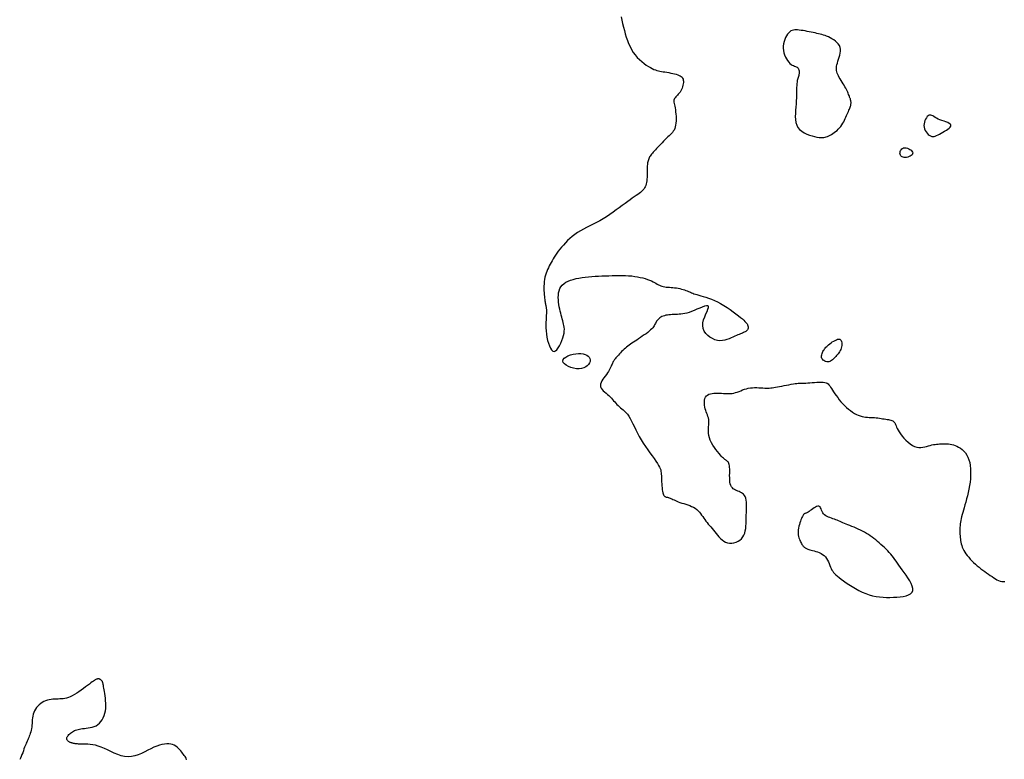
# Model space of a CAD drawing. Header units: millimetres. Extents: x 32690613 to 32693367, y 5343692 to 5344708.
# Tile 592 of 656: x 32692543 to 32692579, y 5344538 to 5344565. Entities that reach past the tile are written whole.
import ezdxf

# ---------------------------------------------------------------- set-up
doc = ezdxf.new("R2010")
doc.units = ezdxf.units.MM
doc.header["$LTSCALE"] = 20
doc.layers.add('02-DGM_HL_491.50', color=72, linetype='Continuous')
doc.layers.add('02-DGM_HL_492.00', color=82, linetype='Continuous')

msp = doc.modelspace()

# ---------------------------------------------------------------- linework, layer by layer
at = {"layer": '02-DGM_HL_491.50', "elevation": 491.5, "flags": 128}
msp.add_lwpolyline([(32692565.054, 5344565.209), (32692565.081, 5344565.089), (32692565.111, 5344564.967), (32692565.142, 5344564.843), (32692565.175, 5344564.719), (32692565.209, 5344564.597), (32692565.246, 5344564.475), (32692565.287, 5344564.357), (32692565.331, 5344564.241), (32692565.381, 5344564.13), (32692565.437, 5344564.024), (32692565.5, 5344563.923), (32692565.57, 5344563.829), (32692565.646, 5344563.741), (32692565.725, 5344563.661), (32692565.807, 5344563.588), (32692565.889, 5344563.522), (32692565.97, 5344563.463), (32692566.047, 5344563.412), (32692566.119, 5344563.369), (32692566.186, 5344563.334), (32692566.246, 5344563.306), (32692566.303, 5344563.283), (32692566.358, 5344563.266), (32692566.412, 5344563.252), (32692566.467, 5344563.24), (32692566.523, 5344563.23), (32692566.584, 5344563.22), (32692566.649, 5344563.21), (32692566.718, 5344563.199), (32692566.789, 5344563.186), (32692566.86, 5344563.173), (32692566.93, 5344563.158), (32692566.997, 5344563.143), (32692567.06, 5344563.126), (32692567.117, 5344563.108), (32692567.166, 5344563.088), (32692567.207, 5344563.067), (32692567.242, 5344563.043), (32692567.27, 5344563.017), (32692567.291, 5344562.988), (32692567.306, 5344562.955), (32692567.316, 5344562.918), (32692567.32, 5344562.877), (32692567.319, 5344562.831), (32692567.314, 5344562.781), (32692567.304, 5344562.729), (32692567.29, 5344562.676), (32692567.272, 5344562.623), (32692567.25, 5344562.571), (32692567.225, 5344562.522), (32692567.197, 5344562.477), (32692567.166, 5344562.437), (32692567.134, 5344562.4), (32692567.101, 5344562.367), (32692567.07, 5344562.337), (32692567.04, 5344562.307), (32692567.015, 5344562.278), (32692566.994, 5344562.249), (32692566.979, 5344562.218), (32692566.971, 5344562.185), (32692566.97, 5344562.15), (32692566.973, 5344562.11), (32692566.981, 5344562.066), (32692566.991, 5344562.018), (32692567.003, 5344561.964), (32692567.015, 5344561.904), (32692567.027, 5344561.837), (32692567.037, 5344561.763), (32692567.045, 5344561.684), (32692567.051, 5344561.601), (32692567.053, 5344561.518), (32692567.052, 5344561.435), (32692567.047, 5344561.356), (32692567.038, 5344561.281), (32692567.024, 5344561.214), (32692567.005, 5344561.155), (32692566.981, 5344561.104), (32692566.953, 5344561.058), (32692566.921, 5344561.016), (32692566.885, 5344560.976), (32692566.845, 5344560.937), (32692566.801, 5344560.897), (32692566.754, 5344560.853), (32692566.705, 5344560.805), (32692566.653, 5344560.754), (32692566.6, 5344560.699), (32692566.547, 5344560.644), (32692566.494, 5344560.588), (32692566.442, 5344560.532), (32692566.392, 5344560.479), (32692566.346, 5344560.428), (32692566.302, 5344560.382), (32692566.263, 5344560.339), (32692566.227, 5344560.298), (32692566.194, 5344560.261), (32692566.164, 5344560.226), (32692566.138, 5344560.192), (32692566.114, 5344560.159), (32692566.093, 5344560.127), (32692566.075, 5344560.095), (32692566.059, 5344560.062), (32692566.046, 5344560.027), (32692566.034, 5344559.991), (32692566.025, 5344559.951), (32692566.018, 5344559.907), (32692566.012, 5344559.858), (32692566.009, 5344559.804), (32692566.006, 5344559.743), (32692566.005, 5344559.678), (32692566.004, 5344559.609), (32692566.003, 5344559.538), (32692566.002, 5344559.466), (32692565.999, 5344559.395), (32692565.995, 5344559.326), (32692565.988, 5344559.261), (32692565.979, 5344559.2), (32692565.966, 5344559.145), (32692565.95, 5344559.093), (32692565.931, 5344559.045), (32692565.907, 5344559), (32692565.879, 5344558.958), (32692565.846, 5344558.917), (32692565.808, 5344558.879), (32692565.766, 5344558.841), (32692565.717, 5344558.803), (32692565.663, 5344558.764), (32692565.603, 5344558.723), (32692565.536, 5344558.678), (32692565.462, 5344558.628), (32692565.382, 5344558.573), (32692565.295, 5344558.511), (32692565.2, 5344558.441), (32692565.098, 5344558.365), (32692564.991, 5344558.284), (32692564.879, 5344558.201), (32692564.764, 5344558.117), (32692564.645, 5344558.034), (32692564.524, 5344557.954), (32692564.402, 5344557.878), (32692564.28, 5344557.809), (32692564.158, 5344557.744), (32692564.037, 5344557.684), (32692563.918, 5344557.625), (32692563.802, 5344557.567), (32692563.689, 5344557.509), (32692563.58, 5344557.448), (32692563.476, 5344557.384), (32692563.377, 5344557.315), (32692563.284, 5344557.242), (32692563.195, 5344557.166), (32692563.112, 5344557.088), (32692563.035, 5344557.009), (32692562.962, 5344556.93), (32692562.895, 5344556.851), (32692562.833, 5344556.775), (32692562.776, 5344556.701), (32692562.723, 5344556.629), (32692562.675, 5344556.56), (32692562.63, 5344556.492), (32692562.589, 5344556.426), (32692562.55, 5344556.361), (32692562.513, 5344556.297), (32692562.479, 5344556.233), (32692562.445, 5344556.169), (32692562.414, 5344556.104), (32692562.384, 5344556.039), (32692562.357, 5344555.972), (32692562.332, 5344555.904), (32692562.311, 5344555.833), (32692562.292, 5344555.76), (32692562.278, 5344555.683), (32692562.267, 5344555.602), (32692562.26, 5344555.52), (32692562.256, 5344555.436), (32692562.255, 5344555.353), (32692562.256, 5344555.273), (32692562.259, 5344555.195), (32692562.264, 5344555.123), (32692562.269, 5344555.057), (32692562.275, 5344554.998), (32692562.281, 5344554.947), (32692562.287, 5344554.901), (32692562.294, 5344554.862), (32692562.301, 5344554.826), (32692562.307, 5344554.794), (32692562.314, 5344554.766), (32692562.32, 5344554.739), (32692562.326, 5344554.714), (32692562.332, 5344554.688), (32692562.337, 5344554.661), (32692562.34, 5344554.631), (32692562.343, 5344554.596), (32692562.344, 5344554.554), (32692562.344, 5344554.506), (32692562.342, 5344554.448), (32692562.339, 5344554.38), (32692562.334, 5344554.303), (32692562.329, 5344554.217), (32692562.326, 5344554.124), (32692562.325, 5344554.025), (32692562.327, 5344553.92), (32692562.334, 5344553.81), (32692562.345, 5344553.698), (32692562.363, 5344553.583), (32692562.387, 5344553.47), (32692562.417, 5344553.364), (32692562.451, 5344553.267), (32692562.489, 5344553.186), (32692562.531, 5344553.122), (32692562.576, 5344553.082), (32692562.624, 5344553.069), (32692562.674, 5344553.086), (32692562.725, 5344553.129), (32692562.775, 5344553.193), (32692562.823, 5344553.273), (32692562.867, 5344553.364), (32692562.907, 5344553.46), (32692562.94, 5344553.557), (32692562.966, 5344553.65), (32692562.983, 5344553.733), (32692562.992, 5344553.809), (32692562.995, 5344553.878), (32692562.991, 5344553.943), (32692562.982, 5344554.003), (32692562.97, 5344554.063), (32692562.954, 5344554.122), (32692562.937, 5344554.182), (32692562.918, 5344554.246), (32692562.899, 5344554.312), (32692562.88, 5344554.381), (32692562.862, 5344554.454), (32692562.844, 5344554.528), (32692562.826, 5344554.606), (32692562.811, 5344554.686), (32692562.797, 5344554.769), (32692562.786, 5344554.854), (32692562.778, 5344554.94), (32692562.775, 5344555.026), (32692562.778, 5344555.111), (32692562.787, 5344555.194), (32692562.806, 5344555.272), (32692562.833, 5344555.346), (32692562.872, 5344555.414), (32692562.922, 5344555.475), (32692562.984, 5344555.528), (32692563.055, 5344555.576), (32692563.135, 5344555.617), (32692563.223, 5344555.653), (32692563.319, 5344555.684), (32692563.42, 5344555.71), (32692563.527, 5344555.731), (32692563.637, 5344555.75), (32692563.752, 5344555.764), (32692563.869, 5344555.776), (32692563.989, 5344555.786), (32692564.11, 5344555.794), (32692564.234, 5344555.8), (32692564.358, 5344555.806), (32692564.483, 5344555.811), (32692564.608, 5344555.815), (32692564.732, 5344555.82), (32692564.855, 5344555.823), (32692564.977, 5344555.825), (32692565.098, 5344555.824), (32692565.215, 5344555.822), (32692565.33, 5344555.816), (32692565.442, 5344555.806), (32692565.55, 5344555.793), (32692565.654, 5344555.776), (32692565.753, 5344555.756), (32692565.846, 5344555.734), (32692565.934, 5344555.709), (32692566.016, 5344555.682), (32692566.09, 5344555.654), (32692566.158, 5344555.626), (32692566.218, 5344555.597), (32692566.272, 5344555.568), (32692566.32, 5344555.541), (32692566.366, 5344555.514), (32692566.409, 5344555.489), (32692566.451, 5344555.467), (32692566.495, 5344555.448), (32692566.541, 5344555.432), (32692566.59, 5344555.42), (32692566.643, 5344555.412), (32692566.698, 5344555.405), (32692566.756, 5344555.401), (32692566.815, 5344555.397), (32692566.877, 5344555.393), (32692566.939, 5344555.388), (32692567.001, 5344555.381), (32692567.064, 5344555.372), (32692567.127, 5344555.36), (32692567.188, 5344555.347), (32692567.247, 5344555.332), (32692567.305, 5344555.316), (32692567.359, 5344555.299), (32692567.41, 5344555.282), (32692567.456, 5344555.265), (32692567.499, 5344555.248), (32692567.538, 5344555.232), (32692567.576, 5344555.215), (32692567.615, 5344555.198), (32692567.657, 5344555.182), (32692567.702, 5344555.164), (32692567.753, 5344555.147), (32692567.812, 5344555.129), (32692567.88, 5344555.11), (32692567.956, 5344555.089), (32692568.041, 5344555.066), (32692568.132, 5344555.039), (32692568.23, 5344555.006), (32692568.334, 5344554.968), (32692568.443, 5344554.922), (32692568.556, 5344554.869), (32692568.672, 5344554.807), (32692568.79, 5344554.737), (32692568.906, 5344554.663), (32692569.02, 5344554.587), (32692569.128, 5344554.51), (32692569.228, 5344554.435), (32692569.319, 5344554.365), (32692569.397, 5344554.301), (32692569.462, 5344554.246), (32692569.515, 5344554.198), (32692569.556, 5344554.157), (32692569.588, 5344554.123), (32692569.611, 5344554.093), (32692569.629, 5344554.067), (32692569.642, 5344554.044), (32692569.651, 5344554.023), (32692569.659, 5344554.004), (32692569.665, 5344553.986), (32692569.67, 5344553.968), (32692569.672, 5344553.951), (32692569.673, 5344553.934), (32692569.672, 5344553.918), (32692569.669, 5344553.902), (32692569.664, 5344553.886), (32692569.656, 5344553.87), (32692569.647, 5344553.855), (32692569.634, 5344553.839), (32692569.62, 5344553.823), (32692569.602, 5344553.807), (32692569.582, 5344553.792), (32692569.558, 5344553.777), (32692569.532, 5344553.763), (32692569.502, 5344553.749), (32692569.469, 5344553.735), (32692569.432, 5344553.72), (32692569.391, 5344553.705), (32692569.346, 5344553.687), (32692569.296, 5344553.667), (32692569.242, 5344553.644), (32692569.183, 5344553.617), (32692569.119, 5344553.587), (32692569.051, 5344553.556), (32692568.977, 5344553.525), (32692568.9, 5344553.497), (32692568.819, 5344553.475), (32692568.734, 5344553.461), (32692568.646, 5344553.458), (32692568.555, 5344553.468), (32692568.462, 5344553.493), (32692568.37, 5344553.532), (32692568.281, 5344553.584), (32692568.201, 5344553.648), (32692568.131, 5344553.724), (32692568.076, 5344553.809), (32692568.039, 5344553.902), (32692568.023, 5344554.003), (32692568.03, 5344554.109), (32692568.055, 5344554.218), (32692568.093, 5344554.326), (32692568.135, 5344554.428), (32692568.177, 5344554.521), (32692568.21, 5344554.601), (32692568.23, 5344554.664), (32692568.229, 5344554.706), (32692568.202, 5344554.725), (32692568.153, 5344554.724), (32692568.085, 5344554.706), (32692568.003, 5344554.676), (32692567.911, 5344554.638), (32692567.813, 5344554.596), (32692567.715, 5344554.554), (32692567.619, 5344554.515), (32692567.53, 5344554.484), (32692567.448, 5344554.46), (32692567.371, 5344554.443), (32692567.299, 5344554.43), (32692567.231, 5344554.421), (32692567.166, 5344554.416), (32692567.102, 5344554.412), (32692567.039, 5344554.409), (32692566.977, 5344554.407), (32692566.915, 5344554.404), (32692566.854, 5344554.4), (32692566.795, 5344554.395), (32692566.738, 5344554.387), (32692566.683, 5344554.378), (32692566.631, 5344554.365), (32692566.583, 5344554.35), (32692566.539, 5344554.331), (32692566.498, 5344554.308), (32692566.462, 5344554.283), (32692566.429, 5344554.255), (32692566.399, 5344554.226), (32692566.372, 5344554.195), (32692566.348, 5344554.163), (32692566.328, 5344554.131), (32692566.309, 5344554.099), (32692566.292, 5344554.067), (32692566.274, 5344554.034), (32692566.254, 5344554), (32692566.232, 5344553.965), (32692566.205, 5344553.928), (32692566.171, 5344553.889), (32692566.13, 5344553.848), (32692566.081, 5344553.805), (32692566.024, 5344553.759), (32692565.961, 5344553.712), (32692565.895, 5344553.665), (32692565.826, 5344553.617), (32692565.757, 5344553.57), (32692565.689, 5344553.525), (32692565.623, 5344553.482), (32692565.562, 5344553.442), (32692565.504, 5344553.404), (32692565.45, 5344553.368), (32692565.399, 5344553.332), (32692565.35, 5344553.297), (32692565.302, 5344553.262), (32692565.256, 5344553.225), (32692565.211, 5344553.187), (32692565.166, 5344553.147), (32692565.121, 5344553.105), (32692565.077, 5344553.062), (32692565.035, 5344553.019), (32692564.995, 5344552.977), (32692564.958, 5344552.937), (32692564.924, 5344552.898), (32692564.893, 5344552.863), (32692564.866, 5344552.831), (32692564.842, 5344552.802), (32692564.822, 5344552.775), (32692564.804, 5344552.75), (32692564.787, 5344552.724), (32692564.772, 5344552.698), (32692564.758, 5344552.67), (32692564.744, 5344552.64), (32692564.729, 5344552.606), (32692564.713, 5344552.569), (32692564.696, 5344552.53), (32692564.676, 5344552.487), (32692564.653, 5344552.441), (32692564.627, 5344552.392), (32692564.596, 5344552.341), (32692564.561, 5344552.287), (32692564.521, 5344552.231), (32692564.477, 5344552.173), (32692564.434, 5344552.114), (32692564.393, 5344552.055), (32692564.357, 5344551.996), (32692564.328, 5344551.938), (32692564.31, 5344551.882), (32692564.305, 5344551.828), (32692564.314, 5344551.778), (32692564.337, 5344551.73), (32692564.37, 5344551.684), (32692564.411, 5344551.64), (32692564.458, 5344551.596), (32692564.509, 5344551.553), (32692564.561, 5344551.509), (32692564.611, 5344551.465), (32692564.658, 5344551.419), (32692564.702, 5344551.373), (32692564.743, 5344551.326), (32692564.783, 5344551.279), (32692564.823, 5344551.233), (32692564.862, 5344551.187), (32692564.903, 5344551.144), (32692564.945, 5344551.103), (32692564.989, 5344551.064), (32692565.036, 5344551.026), (32692565.084, 5344550.987), (32692565.133, 5344550.945), (32692565.184, 5344550.899), (32692565.234, 5344550.846), (32692565.285, 5344550.786), (32692565.335, 5344550.715), (32692565.385, 5344550.633), (32692565.434, 5344550.541), (32692565.485, 5344550.44), (32692565.538, 5344550.332), (32692565.593, 5344550.218), (32692565.652, 5344550.1), (32692565.716, 5344549.979), (32692565.786, 5344549.857), (32692565.861, 5344549.735), (32692565.941, 5344549.615), (32692566.022, 5344549.497), (32692566.103, 5344549.385), (32692566.181, 5344549.277), (32692566.254, 5344549.177), (32692566.319, 5344549.086), (32692566.375, 5344549.004), (32692566.419, 5344548.933), (32692566.452, 5344548.871), (32692566.477, 5344548.815), (32692566.494, 5344548.764), (32692566.505, 5344548.714), (32692566.511, 5344548.664), (32692566.515, 5344548.61), (32692566.518, 5344548.551), (32692566.52, 5344548.485), (32692566.523, 5344548.414), (32692566.527, 5344548.339), (32692566.532, 5344548.262), (32692566.537, 5344548.187), (32692566.544, 5344548.115), (32692566.551, 5344548.049), (32692566.561, 5344547.99), (32692566.571, 5344547.94), (32692566.583, 5344547.9), (32692566.596, 5344547.867), (32692566.611, 5344547.841), (32692566.626, 5344547.821), (32692566.641, 5344547.806), (32692566.657, 5344547.796), (32692566.673, 5344547.788), (32692566.689, 5344547.783), (32692566.705, 5344547.779), (32692566.722, 5344547.776), (32692566.74, 5344547.772), (32692566.76, 5344547.769), (32692566.782, 5344547.763), (32692566.807, 5344547.756), (32692566.834, 5344547.746), (32692566.865, 5344547.732), (32692566.9, 5344547.716), (32692566.938, 5344547.697), (32692566.98, 5344547.676), (32692567.027, 5344547.654), (32692567.078, 5344547.631), (32692567.134, 5344547.608), (32692567.195, 5344547.586), (32692567.261, 5344547.565), (32692567.33, 5344547.543), (32692567.402, 5344547.522), (32692567.475, 5344547.499), (32692567.547, 5344547.473), (32692567.617, 5344547.445), (32692567.683, 5344547.413), (32692567.745, 5344547.376), (32692567.801, 5344547.334), (32692567.852, 5344547.287), (32692567.898, 5344547.237), (32692567.941, 5344547.184), (32692567.981, 5344547.129), (32692568.02, 5344547.073), (32692568.059, 5344547.017), (32692568.098, 5344546.962), (32692568.138, 5344546.908), (32692568.18, 5344546.855), (32692568.223, 5344546.802), (32692568.268, 5344546.749), (32692568.313, 5344546.696), (32692568.36, 5344546.641), (32692568.408, 5344546.584), (32692568.457, 5344546.525), (32692568.506, 5344546.463), (32692568.558, 5344546.401), (32692568.611, 5344546.339), (32692568.666, 5344546.28), (32692568.725, 5344546.227), (32692568.787, 5344546.18), (32692568.853, 5344546.144), (32692568.923, 5344546.118), (32692568.998, 5344546.106), (32692569.075, 5344546.106), (32692569.154, 5344546.118), (32692569.231, 5344546.142), (32692569.304, 5344546.175), (32692569.372, 5344546.219), (32692569.432, 5344546.271), (32692569.482, 5344546.332), (32692569.52, 5344546.4), (32692569.549, 5344546.474), (32692569.568, 5344546.555), (32692569.581, 5344546.64), (32692569.589, 5344546.73), (32692569.593, 5344546.825), (32692569.595, 5344546.922), (32692569.598, 5344547.021), (32692569.601, 5344547.123), (32692569.605, 5344547.224), (32692569.608, 5344547.324), (32692569.61, 5344547.42), (32692569.61, 5344547.512), (32692569.605, 5344547.597), (32692569.596, 5344547.674), (32692569.581, 5344547.742), (32692569.56, 5344547.798), (32692569.533, 5344547.844), (32692569.501, 5344547.882), (32692569.464, 5344547.913), (32692569.425, 5344547.939), (32692569.383, 5344547.96), (32692569.339, 5344547.979), (32692569.295, 5344547.996), (32692569.252, 5344548.014), (32692569.21, 5344548.034), (32692569.169, 5344548.057), (32692569.131, 5344548.084), (32692569.097, 5344548.116), (32692569.067, 5344548.156), (32692569.042, 5344548.203), (32692569.023, 5344548.26), (32692569.01, 5344548.327), (32692569.003, 5344548.401), (32692569, 5344548.481), (32692568.999, 5344548.564), (32692569, 5344548.646), (32692569.001, 5344548.726), (32692569.001, 5344548.799), (32692568.998, 5344548.865), (32692568.992, 5344548.92), (32692568.982, 5344548.965), (32692568.97, 5344549.002), (32692568.955, 5344549.031), (32692568.939, 5344549.055), (32692568.921, 5344549.074), (32692568.903, 5344549.089), (32692568.885, 5344549.103), (32692568.866, 5344549.116), (32692568.847, 5344549.13), (32692568.826, 5344549.146), (32692568.803, 5344549.165), (32692568.776, 5344549.19), (32692568.745, 5344549.22), (32692568.708, 5344549.259), (32692568.665, 5344549.306), (32692568.615, 5344549.363), (32692568.56, 5344549.43), (32692568.502, 5344549.503), (32692568.444, 5344549.583), (32692568.389, 5344549.667), (32692568.339, 5344549.753), (32692568.297, 5344549.841), (32692568.264, 5344549.928), (32692568.243, 5344550.014), (32692568.232, 5344550.097), (32692568.229, 5344550.178), (32692568.231, 5344550.257), (32692568.236, 5344550.332), (32692568.241, 5344550.404), (32692568.245, 5344550.472), (32692568.244, 5344550.537), (32692568.238, 5344550.597), (32692568.226, 5344550.654), (32692568.21, 5344550.71), (32692568.191, 5344550.763), (32692568.17, 5344550.817), (32692568.149, 5344550.871), (32692568.129, 5344550.927), (32692568.111, 5344550.986), (32692568.097, 5344551.048), (32692568.086, 5344551.112), (32692568.081, 5344551.176), (32692568.081, 5344551.24), (32692568.088, 5344551.3), (32692568.102, 5344551.357), (32692568.125, 5344551.407), (32692568.156, 5344551.451), (32692568.196, 5344551.485), (32692568.245, 5344551.512), (32692568.301, 5344551.531), (32692568.363, 5344551.544), (32692568.428, 5344551.552), (32692568.497, 5344551.555), (32692568.566, 5344551.555), (32692568.636, 5344551.553), (32692568.704, 5344551.549), (32692568.771, 5344551.544), (32692568.836, 5344551.539), (32692568.901, 5344551.536), (32692568.965, 5344551.535), (32692569.028, 5344551.537), (32692569.09, 5344551.543), (32692569.153, 5344551.554), (32692569.214, 5344551.571), (32692569.277, 5344551.592), (32692569.339, 5344551.616), (32692569.403, 5344551.642), (32692569.468, 5344551.668), (32692569.536, 5344551.693), (32692569.605, 5344551.715), (32692569.677, 5344551.732), (32692569.752, 5344551.744), (32692569.829, 5344551.751), (32692569.907, 5344551.754), (32692569.985, 5344551.753), (32692570.062, 5344551.751), (32692570.135, 5344551.747), (32692570.206, 5344551.744), (32692570.271, 5344551.74), (32692570.331, 5344551.739), (32692570.387, 5344551.739), (32692570.44, 5344551.74), (32692570.493, 5344551.744), (32692570.548, 5344551.75), (32692570.605, 5344551.757), (32692570.667, 5344551.767), (32692570.736, 5344551.78), (32692570.812, 5344551.794), (32692570.895, 5344551.81), (32692570.981, 5344551.827), (32692571.068, 5344551.845), (32692571.154, 5344551.861), (32692571.236, 5344551.876), (32692571.312, 5344551.889), (32692571.379, 5344551.899), (32692571.436, 5344551.906), (32692571.485, 5344551.91), (32692571.529, 5344551.911), (32692571.57, 5344551.912), (32692571.611, 5344551.911), (32692571.655, 5344551.912), (32692571.706, 5344551.913), (32692571.765, 5344551.916), (32692571.834, 5344551.922), (32692571.913, 5344551.929), (32692571.997, 5344551.937), (32692572.083, 5344551.945), (32692572.17, 5344551.952), (32692572.253, 5344551.956), (32692572.33, 5344551.957), (32692572.399, 5344551.954), (32692572.456, 5344551.945), (32692572.503, 5344551.931), (32692572.543, 5344551.911), (32692572.576, 5344551.886), (32692572.607, 5344551.854), (32692572.635, 5344551.816), (32692572.665, 5344551.772), (32692572.697, 5344551.721), (32692572.733, 5344551.663), (32692572.774, 5344551.6), (32692572.82, 5344551.533), (32692572.869, 5344551.462), (32692572.922, 5344551.39), (32692572.98, 5344551.316), (32692573.04, 5344551.243), (32692573.104, 5344551.171), (32692573.171, 5344551.102), (32692573.24, 5344551.037), (32692573.311, 5344550.975), (32692573.383, 5344550.918), (32692573.455, 5344550.866), (32692573.528, 5344550.82), (32692573.6, 5344550.781), (32692573.671, 5344550.749), (32692573.74, 5344550.724), (32692573.807, 5344550.706), (32692573.873, 5344550.693), (32692573.938, 5344550.684), (32692574.002, 5344550.679), (32692574.065, 5344550.675), (32692574.128, 5344550.672), (32692574.191, 5344550.669), (32692574.254, 5344550.664), (32692574.316, 5344550.659), (32692574.378, 5344550.652), (32692574.439, 5344550.644), (32692574.498, 5344550.636), (32692574.556, 5344550.627), (32692574.612, 5344550.618), (32692574.666, 5344550.61), (32692574.717, 5344550.601), (32692574.765, 5344550.593), (32692574.81, 5344550.584), (32692574.851, 5344550.573), (32692574.889, 5344550.561), (32692574.922, 5344550.545), (32692574.951, 5344550.527), (32692574.976, 5344550.505), (32692574.995, 5344550.479), (32692575.012, 5344550.448), (32692575.027, 5344550.411), (32692575.044, 5344550.37), (32692575.063, 5344550.323), (32692575.087, 5344550.27), (32692575.117, 5344550.211), (32692575.157, 5344550.145), (32692575.206, 5344550.073), (32692575.265, 5344549.997), (32692575.331, 5344549.92), (32692575.403, 5344549.844), (32692575.479, 5344549.773), (32692575.558, 5344549.709), (32692575.638, 5344549.656), (32692575.717, 5344549.616), (32692575.795, 5344549.591), (32692575.871, 5344549.579), (32692575.944, 5344549.579), (32692576.015, 5344549.587), (32692576.085, 5344549.601), (32692576.152, 5344549.619), (32692576.217, 5344549.639), (32692576.28, 5344549.657), (32692576.341, 5344549.672), (32692576.4, 5344549.684), (32692576.457, 5344549.693), (32692576.513, 5344549.699), (32692576.568, 5344549.704), (32692576.623, 5344549.708), (32692576.677, 5344549.71), (32692576.73, 5344549.713), (32692576.784, 5344549.715), (32692576.838, 5344549.716), (32692576.892, 5344549.715), (32692576.948, 5344549.712), (32692577.004, 5344549.706), (32692577.063, 5344549.695), (32692577.123, 5344549.68), (32692577.185, 5344549.659), (32692577.25, 5344549.631), (32692577.315, 5344549.597), (32692577.381, 5344549.555), (32692577.444, 5344549.505), (32692577.505, 5344549.448), (32692577.561, 5344549.382), (32692577.611, 5344549.308), (32692577.655, 5344549.225), (32692577.69, 5344549.132), (32692577.716, 5344549.032), (32692577.736, 5344548.924), (32692577.747, 5344548.811), (32692577.752, 5344548.693), (32692577.751, 5344548.572), (32692577.743, 5344548.447), (32692577.73, 5344548.322), (32692577.711, 5344548.196), (32692577.689, 5344548.072), (32692577.663, 5344547.949), (32692577.634, 5344547.828), (32692577.604, 5344547.712), (32692577.574, 5344547.601), (32692577.544, 5344547.495), (32692577.516, 5344547.396), (32692577.489, 5344547.305), (32692577.465, 5344547.221), (32692577.443, 5344547.143), (32692577.424, 5344547.07), (32692577.407, 5344547), (32692577.393, 5344546.934), (32692577.381, 5344546.87), (32692577.372, 5344546.807), (32692577.365, 5344546.744), (32692577.361, 5344546.682), (32692577.359, 5344546.619), (32692577.358, 5344546.557), (32692577.36, 5344546.496), (32692577.363, 5344546.435), (32692577.367, 5344546.375), (32692577.373, 5344546.316), (32692577.379, 5344546.257), (32692577.387, 5344546.2), (32692577.397, 5344546.142), (32692577.409, 5344546.084), (32692577.426, 5344546.027), (32692577.446, 5344545.968), (32692577.471, 5344545.909), (32692577.502, 5344545.848), (32692577.539, 5344545.786), (32692577.581, 5344545.723), (32692577.628, 5344545.66), (32692577.68, 5344545.596), (32692577.736, 5344545.533), (32692577.795, 5344545.47), (32692577.858, 5344545.408), (32692577.923, 5344545.348), (32692577.989, 5344545.29), (32692578.057, 5344545.235), (32692578.126, 5344545.18), (32692578.196, 5344545.128), (32692578.265, 5344545.078), (32692578.333, 5344545.029), (32692578.4, 5344544.983), (32692578.466, 5344544.937), (32692578.529, 5344544.894), (32692578.59, 5344544.853), (32692578.65, 5344544.816), (32692578.708, 5344544.782), (32692578.766, 5344544.754), (32692578.824, 5344544.733), (32692578.881, 5344544.718), (32692578.939, 5344544.712), (32692578.998, 5344544.714)], dxfattribs=at)
for points in [[(32692571.514, 5344563.113), (32692571.506, 5344563.08), (32692571.497, 5344563.048), (32692571.486, 5344563.015), (32692571.475, 5344562.979), (32692571.464, 5344562.94), (32692571.454, 5344562.896), (32692571.445, 5344562.846), (32692571.438, 5344562.787), (32692571.433, 5344562.72), (32692571.43, 5344562.644), (32692571.428, 5344562.561), (32692571.427, 5344562.47), (32692571.425, 5344562.373), (32692571.422, 5344562.271), (32692571.418, 5344562.164), (32692571.411, 5344562.052), (32692571.402, 5344561.938), (32692571.392, 5344561.823), (32692571.385, 5344561.707), (32692571.383, 5344561.594), (32692571.389, 5344561.485), (32692571.404, 5344561.381), (32692571.433, 5344561.285), (32692571.478, 5344561.199), (32692571.54, 5344561.123), (32692571.616, 5344561.058), (32692571.703, 5344561.002), (32692571.797, 5344560.955), (32692571.895, 5344560.917), (32692571.992, 5344560.887), (32692572.085, 5344560.864), (32692572.171, 5344560.847), (32692572.245, 5344560.836), (32692572.31, 5344560.83), (32692572.367, 5344560.829), (32692572.418, 5344560.834), (32692572.465, 5344560.843), (32692572.509, 5344560.856), (32692572.553, 5344560.873), (32692572.597, 5344560.894), (32692572.645, 5344560.918), (32692572.694, 5344560.946), (32692572.745, 5344560.977), (32692572.797, 5344561.012), (32692572.848, 5344561.05), (32692572.898, 5344561.091), (32692572.946, 5344561.136), (32692572.992, 5344561.185), (32692573.033, 5344561.236), (32692573.072, 5344561.291), (32692573.107, 5344561.347), (32692573.14, 5344561.404), (32692573.17, 5344561.462), (32692573.198, 5344561.519), (32692573.224, 5344561.575), (32692573.248, 5344561.629), (32692573.272, 5344561.681), (32692573.294, 5344561.73), (32692573.314, 5344561.777), (32692573.333, 5344561.82), (32692573.35, 5344561.861), (32692573.365, 5344561.9), (32692573.378, 5344561.935), (32692573.388, 5344561.968), (32692573.396, 5344561.999), (32692573.402, 5344562.027), (32692573.405, 5344562.052), (32692573.407, 5344562.076), (32692573.408, 5344562.098), (32692573.407, 5344562.119), (32692573.405, 5344562.138), (32692573.402, 5344562.157), (32692573.398, 5344562.175), (32692573.394, 5344562.192), (32692573.388, 5344562.21), (32692573.382, 5344562.23), (32692573.375, 5344562.251), (32692573.367, 5344562.274), (32692573.357, 5344562.299), (32692573.346, 5344562.328), (32692573.334, 5344562.361), (32692573.32, 5344562.397), (32692573.304, 5344562.437), (32692573.286, 5344562.48), (32692573.265, 5344562.525), (32692573.242, 5344562.573), (32692573.216, 5344562.624), (32692573.187, 5344562.676), (32692573.154, 5344562.731), (32692573.12, 5344562.786), (32692573.084, 5344562.843), (32692573.048, 5344562.899), (32692573.014, 5344562.956), (32692572.981, 5344563.011), (32692572.951, 5344563.066), (32692572.926, 5344563.118), (32692572.906, 5344563.168), (32692572.891, 5344563.217), (32692572.881, 5344563.265), (32692572.877, 5344563.314), (32692572.877, 5344563.364), (32692572.883, 5344563.417), (32692572.894, 5344563.474), (32692572.91, 5344563.534), (32692572.93, 5344563.6), (32692572.953, 5344563.67), (32692572.977, 5344563.743), (32692572.998, 5344563.817), (32692573.014, 5344563.892), (32692573.023, 5344563.966), (32692573.022, 5344564.037), (32692573.01, 5344564.105), (32692572.984, 5344564.169), (32692572.946, 5344564.228), (32692572.897, 5344564.282), (32692572.841, 5344564.332), (32692572.78, 5344564.376), (32692572.715, 5344564.417), (32692572.649, 5344564.452), (32692572.584, 5344564.483), (32692572.522, 5344564.51), (32692572.462, 5344564.533), (32692572.403, 5344564.552), (32692572.345, 5344564.569), (32692572.287, 5344564.584), (32692572.227, 5344564.599), (32692572.165, 5344564.612), (32692572.1, 5344564.626), (32692572.031, 5344564.64), (32692571.959, 5344564.655), (32692571.885, 5344564.67), (32692571.81, 5344564.685), (32692571.736, 5344564.698), (32692571.664, 5344564.711), (32692571.594, 5344564.722), (32692571.529, 5344564.731), (32692571.468, 5344564.738), (32692571.413, 5344564.741), (32692571.361, 5344564.74), (32692571.313, 5344564.733), (32692571.268, 5344564.72), (32692571.225, 5344564.7), (32692571.184, 5344564.671), (32692571.143, 5344564.633), (32692571.104, 5344564.585), (32692571.066, 5344564.527), (32692571.031, 5344564.462), (32692571, 5344564.391), (32692570.975, 5344564.315), (32692570.956, 5344564.235), (32692570.945, 5344564.152), (32692570.943, 5344564.069), (32692570.951, 5344563.986), (32692570.969, 5344563.905), (32692570.994, 5344563.827), (32692571.025, 5344563.753), (32692571.061, 5344563.684), (32692571.101, 5344563.622), (32692571.144, 5344563.568), (32692571.187, 5344563.523), (32692571.23, 5344563.487), (32692571.272, 5344563.461), (32692571.312, 5344563.441), (32692571.35, 5344563.425), (32692571.386, 5344563.411), (32692571.418, 5344563.399), (32692571.447, 5344563.385), (32692571.471, 5344563.367), (32692571.49, 5344563.344), (32692571.505, 5344563.317), (32692571.515, 5344563.287), (32692571.521, 5344563.254), (32692571.524, 5344563.219), (32692571.523, 5344563.183), (32692571.52, 5344563.147)], [(32692576.57, 5344561.503), (32692576.51, 5344561.533), (32692576.459, 5344561.562), (32692576.414, 5344561.59), (32692576.375, 5344561.615), (32692576.339, 5344561.634), (32692576.306, 5344561.646), (32692576.274, 5344561.649), (32692576.242, 5344561.641), (32692576.209, 5344561.621), (32692576.175, 5344561.59), (32692576.143, 5344561.55), (32692576.114, 5344561.502), (32692576.089, 5344561.448), (32692576.07, 5344561.39), (32692576.059, 5344561.329), (32692576.056, 5344561.267), (32692576.064, 5344561.205), (32692576.08, 5344561.144), (32692576.104, 5344561.087), (32692576.135, 5344561.033), (32692576.171, 5344560.985), (32692576.21, 5344560.944), (32692576.251, 5344560.911), (32692576.294, 5344560.887), (32692576.336, 5344560.872), (32692576.379, 5344560.868), (32692576.422, 5344560.872), (32692576.467, 5344560.883), (32692576.515, 5344560.901), (32692576.566, 5344560.925), (32692576.62, 5344560.953), (32692576.679, 5344560.985), (32692576.742, 5344561.02), (32692576.807, 5344561.057), (32692576.87, 5344561.095), (32692576.927, 5344561.134), (32692576.976, 5344561.173), (32692577.013, 5344561.212), (32692577.033, 5344561.248), (32692577.034, 5344561.283), (32692577.014, 5344561.314), (32692576.975, 5344561.343), (32692576.921, 5344561.371), (32692576.856, 5344561.397), (32692576.785, 5344561.423), (32692576.71, 5344561.449), (32692576.637, 5344561.476)], [(32692575.65, 5344560.272), (32692575.644, 5344560.24), (32692575.625, 5344560.209), (32692575.595, 5344560.182), (32692575.557, 5344560.157), (32692575.513, 5344560.137), (32692575.466, 5344560.121), (32692575.419, 5344560.11), (32692575.373, 5344560.106), (32692575.332, 5344560.107), (32692575.295, 5344560.114), (32692575.263, 5344560.127), (32692575.236, 5344560.145), (32692575.215, 5344560.167), (32692575.199, 5344560.193), (32692575.188, 5344560.222), (32692575.184, 5344560.254), (32692575.186, 5344560.288), (32692575.194, 5344560.323), (32692575.207, 5344560.357), (32692575.227, 5344560.389), (32692575.252, 5344560.417), (32692575.282, 5344560.439), (32692575.318, 5344560.454), (32692575.36, 5344560.461), (32692575.405, 5344560.458), (32692575.454, 5344560.446), (32692575.502, 5344560.427), (32692575.547, 5344560.402), (32692575.588, 5344560.372), (32692575.62, 5344560.34), (32692575.642, 5344560.306)], [(32692572.597, 5344552.694), (32692572.56, 5344552.691), (32692572.523, 5344552.693), (32692572.486, 5344552.702), (32692572.451, 5344552.715), (32692572.419, 5344552.733), (32692572.391, 5344552.755), (32692572.367, 5344552.781), (32692572.35, 5344552.81), (32692572.34, 5344552.842), (32692572.336, 5344552.876), (32692572.338, 5344552.912), (32692572.345, 5344552.949), (32692572.356, 5344552.987), (32692572.37, 5344553.024), (32692572.387, 5344553.061), (32692572.406, 5344553.096), (32692572.426, 5344553.129), (32692572.448, 5344553.16), (32692572.472, 5344553.191), (32692572.498, 5344553.221), (32692572.527, 5344553.251), (32692572.559, 5344553.281), (32692572.595, 5344553.311), (32692572.635, 5344553.344), (32692572.68, 5344553.377), (32692572.728, 5344553.411), (32692572.777, 5344553.442), (32692572.826, 5344553.47), (32692572.874, 5344553.492), (32692572.92, 5344553.507), (32692572.961, 5344553.513), (32692572.996, 5344553.508), (32692573.024, 5344553.49), (32692573.045, 5344553.462), (32692573.06, 5344553.426), (32692573.069, 5344553.382), (32692573.071, 5344553.335), (32692573.069, 5344553.284), (32692573.062, 5344553.234), (32692573.05, 5344553.185), (32692573.034, 5344553.139), (32692573.015, 5344553.097), (32692572.993, 5344553.057), (32692572.968, 5344553.02), (32692572.941, 5344552.985), (32692572.913, 5344552.951), (32692572.883, 5344552.918), (32692572.853, 5344552.885), (32692572.823, 5344552.853), (32692572.793, 5344552.821), (32692572.762, 5344552.791), (32692572.731, 5344552.764), (32692572.699, 5344552.74), (32692572.666, 5344552.719), (32692572.632, 5344552.704)], [(32692563.509, 5344552.993), (32692563.599, 5344552.991), (32692563.68, 5344552.98), (32692563.752, 5344552.96), (32692563.813, 5344552.932), (32692563.863, 5344552.896), (32692563.901, 5344552.855), (32692563.925, 5344552.809), (32692563.935, 5344552.759), (32692563.929, 5344552.706), (32692563.909, 5344552.652), (32692563.875, 5344552.599), (32692563.828, 5344552.55), (32692563.77, 5344552.507), (32692563.7, 5344552.472), (32692563.62, 5344552.448), (32692563.53, 5344552.437), (32692563.433, 5344552.441), (32692563.333, 5344552.458), (32692563.234, 5344552.486), (32692563.141, 5344552.523), (32692563.06, 5344552.567), (32692562.996, 5344552.616), (32692562.952, 5344552.668), (32692562.936, 5344552.72), (32692562.948, 5344552.771), (32692562.988, 5344552.82), (32692563.049, 5344552.865), (32692563.126, 5344552.905), (32692563.216, 5344552.939), (32692563.313, 5344552.965), (32692563.412, 5344552.984)], [(32692571.588, 5344546.127), (32692571.607, 5344546.094), (32692571.624, 5344546.064), (32692571.642, 5344546.038), (32692571.659, 5344546.015), (32692571.676, 5344545.995), (32692571.693, 5344545.978), (32692571.711, 5344545.962), (32692571.728, 5344545.947), (32692571.746, 5344545.934), (32692571.765, 5344545.922), (32692571.786, 5344545.91), (32692571.811, 5344545.899), (32692571.839, 5344545.888), (32692571.872, 5344545.877), (32692571.911, 5344545.865), (32692571.956, 5344545.853), (32692572.009, 5344545.841), (32692572.067, 5344545.826), (32692572.129, 5344545.81), (32692572.192, 5344545.79), (32692572.256, 5344545.765), (32692572.318, 5344545.736), (32692572.377, 5344545.7), (32692572.43, 5344545.658), (32692572.477, 5344545.608), (32692572.517, 5344545.552), (32692572.552, 5344545.492), (32692572.583, 5344545.429), (32692572.611, 5344545.365), (32692572.637, 5344545.302), (32692572.662, 5344545.242), (32692572.688, 5344545.185), (32692572.714, 5344545.134), (32692572.743, 5344545.087), (32692572.776, 5344545.043), (32692572.814, 5344545), (32692572.858, 5344544.956), (32692572.911, 5344544.91), (32692572.974, 5344544.859), (32692573.047, 5344544.803), (32692573.132, 5344544.74), (32692573.228, 5344544.673), (32692573.333, 5344544.602), (32692573.446, 5344544.53), (32692573.565, 5344544.46), (32692573.688, 5344544.393), (32692573.813, 5344544.332), (32692573.94, 5344544.279), (32692574.067, 5344544.236), (32692574.193, 5344544.202), (32692574.319, 5344544.176), (32692574.445, 5344544.158), (32692574.571, 5344544.147), (32692574.696, 5344544.141), (32692574.821, 5344544.14), (32692574.946, 5344544.143), (32692575.071, 5344544.15), (32692575.191, 5344544.161), (32692575.305, 5344544.178), (32692575.409, 5344544.201), (32692575.498, 5344544.233), (32692575.571, 5344544.273), (32692575.623, 5344544.325), (32692575.652, 5344544.388), (32692575.654, 5344544.463), (32692575.633, 5344544.549), (32692575.593, 5344544.643), (32692575.539, 5344544.742), (32692575.475, 5344544.844), (32692575.405, 5344544.946), (32692575.334, 5344545.045), (32692575.265, 5344545.14), (32692575.202, 5344545.228), (32692575.145, 5344545.309), (32692575.092, 5344545.384), (32692575.042, 5344545.454), (32692574.995, 5344545.521), (32692574.947, 5344545.585), (32692574.899, 5344545.647), (32692574.849, 5344545.708), (32692574.796, 5344545.768), (32692574.74, 5344545.828), (32692574.682, 5344545.888), (32692574.621, 5344545.947), (32692574.559, 5344546.005), (32692574.495, 5344546.062), (32692574.431, 5344546.118), (32692574.367, 5344546.172), (32692574.302, 5344546.225), (32692574.237, 5344546.277), (32692574.171, 5344546.326), (32692574.105, 5344546.374), (32692574.037, 5344546.42), (32692573.968, 5344546.464), (32692573.897, 5344546.506), (32692573.824, 5344546.546), (32692573.748, 5344546.584), (32692573.671, 5344546.619), (32692573.593, 5344546.653), (32692573.516, 5344546.685), (32692573.44, 5344546.716), (32692573.367, 5344546.745), (32692573.296, 5344546.773), (32692573.23, 5344546.799), (32692573.169, 5344546.825), (32692573.112, 5344546.849), (32692573.059, 5344546.873), (32692573.007, 5344546.896), (32692572.958, 5344546.918), (32692572.908, 5344546.939), (32692572.858, 5344546.959), (32692572.806, 5344546.978), (32692572.752, 5344546.996), (32692572.697, 5344547.015), (32692572.642, 5344547.034), (32692572.588, 5344547.055), (32692572.536, 5344547.079), (32692572.488, 5344547.106), (32692572.446, 5344547.137), (32692572.409, 5344547.173), (32692572.38, 5344547.214), (32692572.357, 5344547.259), (32692572.337, 5344547.305), (32692572.319, 5344547.349), (32692572.302, 5344547.388), (32692572.282, 5344547.421), (32692572.26, 5344547.445), (32692572.232, 5344547.457), (32692572.197, 5344547.455), (32692572.156, 5344547.442), (32692572.112, 5344547.419), (32692572.065, 5344547.39), (32692572.017, 5344547.357), (32692571.971, 5344547.323), (32692571.927, 5344547.29), (32692571.887, 5344547.262), (32692571.853, 5344547.239), (32692571.823, 5344547.222), (32692571.799, 5344547.209), (32692571.778, 5344547.2), (32692571.76, 5344547.194), (32692571.744, 5344547.188), (32692571.731, 5344547.183), (32692571.718, 5344547.177), (32692571.706, 5344547.169), (32692571.694, 5344547.159), (32692571.682, 5344547.145), (32692571.669, 5344547.128), (32692571.656, 5344547.106), (32692571.642, 5344547.078), (32692571.626, 5344547.045), (32692571.609, 5344547.005), (32692571.59, 5344546.958), (32692571.57, 5344546.906), (32692571.55, 5344546.848), (32692571.531, 5344546.787), (32692571.515, 5344546.723), (32692571.501, 5344546.658), (32692571.491, 5344546.593), (32692571.486, 5344546.529), (32692571.487, 5344546.468), (32692571.493, 5344546.409), (32692571.503, 5344546.354), (32692571.516, 5344546.301), (32692571.532, 5344546.252), (32692571.55, 5344546.206), (32692571.569, 5344546.165)]]:
    msp.add_lwpolyline(points, close=True, dxfattribs=at)
at = {"layer": '02-DGM_HL_492.00', "elevation": 492, "flags": 128}
msp.add_lwpolyline([(32692549.278, 5344538.249), (32692549.263, 5344538.288), (32692549.243, 5344538.326), (32692549.22, 5344538.364), (32692549.193, 5344538.401), (32692549.163, 5344538.44), (32692549.131, 5344538.481), (32692549.097, 5344538.525), (32692549.061, 5344538.571), (32692549.022, 5344538.616), (32692548.98, 5344538.661), (32692548.934, 5344538.703), (32692548.884, 5344538.74), (32692548.829, 5344538.773), (32692548.768, 5344538.798), (32692548.702, 5344538.816), (32692548.63, 5344538.825), (32692548.552, 5344538.826), (32692548.469, 5344538.818), (32692548.381, 5344538.801), (32692548.288, 5344538.776), (32692548.191, 5344538.742), (32692548.088, 5344538.698), (32692547.982, 5344538.647), (32692547.871, 5344538.589), (32692547.757, 5344538.531), (32692547.641, 5344538.475), (32692547.521, 5344538.425), (32692547.399, 5344538.385), (32692547.276, 5344538.36), (32692547.151, 5344538.352), (32692547.026, 5344538.364), (32692546.9, 5344538.394), (32692546.775, 5344538.437), (32692546.651, 5344538.489), (32692546.528, 5344538.547), (32692546.408, 5344538.605), (32692546.291, 5344538.66), (32692546.178, 5344538.708), (32692546.069, 5344538.745), (32692545.965, 5344538.772), (32692545.866, 5344538.791), (32692545.773, 5344538.803), (32692545.686, 5344538.809), (32692545.605, 5344538.812), (32692545.532, 5344538.813), (32692545.465, 5344538.813), (32692545.406, 5344538.815), (32692545.355, 5344538.817), (32692545.309, 5344538.82), (32692545.269, 5344538.824), (32692545.234, 5344538.828), (32692545.202, 5344538.833), (32692545.174, 5344538.838), (32692545.148, 5344538.844), (32692545.124, 5344538.85), (32692545.102, 5344538.856), (32692545.081, 5344538.863), (32692545.061, 5344538.87), (32692545.042, 5344538.878), (32692545.024, 5344538.887), (32692545.007, 5344538.897), (32692544.991, 5344538.908), (32692544.975, 5344538.921), (32692544.961, 5344538.935), (32692544.948, 5344538.95), (32692544.937, 5344538.967), (32692544.93, 5344538.986), (32692544.926, 5344539.006), (32692544.926, 5344539.028), (32692544.932, 5344539.052), (32692544.942, 5344539.078), (32692544.958, 5344539.105), (32692544.978, 5344539.133), (32692545.002, 5344539.161), (32692545.03, 5344539.189), (32692545.06, 5344539.216), (32692545.093, 5344539.241), (32692545.128, 5344539.265), (32692545.164, 5344539.285), (32692545.203, 5344539.304), (32692545.243, 5344539.321), (32692545.287, 5344539.335), (32692545.334, 5344539.348), (32692545.384, 5344539.359), (32692545.439, 5344539.368), (32692545.499, 5344539.376), (32692545.563, 5344539.384), (32692545.632, 5344539.391), (32692545.703, 5344539.401), (32692545.775, 5344539.413), (32692545.847, 5344539.43), (32692545.918, 5344539.453), (32692545.986, 5344539.484), (32692546.049, 5344539.523), (32692546.107, 5344539.572), (32692546.159, 5344539.63), (32692546.205, 5344539.696), (32692546.245, 5344539.77), (32692546.278, 5344539.849), (32692546.305, 5344539.933), (32692546.325, 5344540.021), (32692546.337, 5344540.112), (32692546.343, 5344540.205), (32692546.342, 5344540.298), (32692546.336, 5344540.39), (32692546.327, 5344540.48), (32692546.315, 5344540.566), (32692546.302, 5344540.647), (32692546.289, 5344540.722), (32692546.278, 5344540.788), (32692546.268, 5344540.846), (32692546.26, 5344540.895), (32692546.254, 5344540.937), (32692546.249, 5344540.973), (32692546.244, 5344541.002), (32692546.239, 5344541.028), (32692546.233, 5344541.049), (32692546.226, 5344541.068), (32692546.218, 5344541.085), (32692546.208, 5344541.101), (32692546.197, 5344541.115), (32692546.186, 5344541.127), (32692546.173, 5344541.138), (32692546.16, 5344541.148), (32692546.147, 5344541.157), (32692546.135, 5344541.164), (32692546.122, 5344541.171), (32692546.109, 5344541.177), (32692546.097, 5344541.182), (32692546.083, 5344541.185), (32692546.07, 5344541.186), (32692546.055, 5344541.185), (32692546.039, 5344541.182), (32692546.022, 5344541.177), (32692546.003, 5344541.169), (32692545.981, 5344541.158), (32692545.957, 5344541.144), (32692545.927, 5344541.125), (32692545.893, 5344541.101), (32692545.852, 5344541.071), (32692545.803, 5344541.036), (32692545.747, 5344540.993), (32692545.682, 5344540.944), (32692545.61, 5344540.89), (32692545.532, 5344540.832), (32692545.451, 5344540.773), (32692545.367, 5344540.715), (32692545.284, 5344540.66), (32692545.203, 5344540.61), (32692545.125, 5344540.567), (32692545.052, 5344540.533), (32692544.984, 5344540.506), (32692544.919, 5344540.487), (32692544.857, 5344540.473), (32692544.797, 5344540.464), (32692544.737, 5344540.458), (32692544.676, 5344540.454), (32692544.615, 5344540.452), (32692544.551, 5344540.449), (32692544.486, 5344540.446), (32692544.42, 5344540.44), (32692544.354, 5344540.433), (32692544.287, 5344540.421), (32692544.221, 5344540.406), (32692544.157, 5344540.386), (32692544.094, 5344540.36), (32692544.034, 5344540.327), (32692543.977, 5344540.289), (32692543.924, 5344540.245), (32692543.874, 5344540.196), (32692543.83, 5344540.143), (32692543.79, 5344540.087), (32692543.756, 5344540.027), (32692543.728, 5344539.964), (32692543.707, 5344539.9), (32692543.692, 5344539.834), (32692543.681, 5344539.767), (32692543.673, 5344539.7), (32692543.667, 5344539.633), (32692543.662, 5344539.566), (32692543.656, 5344539.501), (32692543.649, 5344539.437), (32692543.639, 5344539.375), (32692543.627, 5344539.316), (32692543.613, 5344539.258), (32692543.598, 5344539.203), (32692543.581, 5344539.151), (32692543.563, 5344539.101), (32692543.545, 5344539.054), (32692543.526, 5344539.009), (32692543.508, 5344538.967), (32692543.49, 5344538.927), (32692543.471, 5344538.886), (32692543.452, 5344538.845), (32692543.433, 5344538.801), (32692543.413, 5344538.753), (32692543.392, 5344538.7), (32692543.37, 5344538.64), (32692543.347, 5344538.573), (32692543.323, 5344538.502), (32692543.297, 5344538.432), (32692543.271, 5344538.365), (32692543.243, 5344538.306), (32692543.214, 5344538.258)], dxfattribs=at)

doc.saveas('drawing.dxf')
